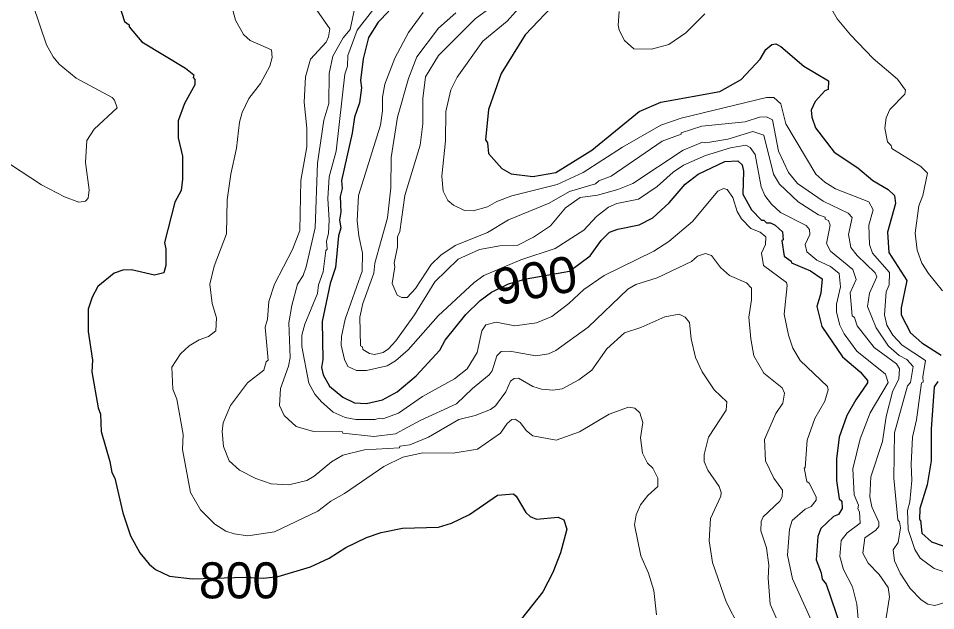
# Model space of a CAD drawing. Extents: x 265.7 to 292.1, y 7676.2 to 7704.2.
# Drawn here: x 268.051 to 270.086, y 7677.707 to 7679.021 of the extents above; entities that cross this region are included whole.
import ezdxf
from ezdxf.enums import TextEntityAlignment as Align

# ---------------------------------------------------------------- set-up
doc = ezdxf.new("R2010")
doc.units = 0
doc.header["$LTSCALE"] = 0.032
doc.layers.add('1', color=7, linetype='Continuous', lineweight=25)
doc.layers.add('2', color=7, linetype='Continuous', lineweight=13)
doc.layers.add('61', color=7, linetype='Continuous')

msp = doc.modelspace()

# ---------------------------------------------------------------- linework, layer by layer
at = {"layer": '1'}
for points in [[(269.2483, 7679.0617), (269.1756, 7678.9843), (269.1222, 7678.8989), (269.0942, 7678.8191), (269.0871, 7678.7513), (269.0918, 7678.7449), (269.0942, 7678.721)], [(268.2747, 7679.0513), (268.2867, 7679.0138), (268.2971, 7679.0067), (268.2971, 7679.0019), (268.325, 7678.9691), (268.4216, 7678.9101), (268.4399, 7678.8957), (268.4391, 7678.8894), (268.4423, 7678.8854), (268.4423, 7678.8734), (268.4192, 7678.8319), (268.4056, 7678.7936), (268.4056, 7678.7561), (268.4152, 7678.7154), (268.4152, 7678.6643), (268.412, 7678.6388), (268.3984, 7678.6133), (268.3753, 7678.5239), (268.3785, 7678.5087), (268.3785, 7678.4728), (268.3737, 7678.4561), (268.3529, 7678.4513), (268.3019, 7678.4632), (268.2827, 7678.4624), (268.2636, 7678.4552), (268.2269, 7678.4257), (268.2149, 7678.4026), (268.2061, 7678.3755), (268.2061, 7678.326), (268.2157, 7678.2622), (268.2141, 7678.2366), (268.2277, 7678.1568), (268.2332, 7678.1425), (268.2348, 7678.1042), (268.254, 7678.0379), (268.258, 7678.0132), (268.2652, 7678.0004), (268.2827, 7677.9238), (268.2995, 7677.8728), (268.3202, 7677.8345), (268.341, 7677.8097), (268.3553, 7677.7977), (268.3865, 7677.7834), (268.4375, 7677.777), (268.5542, 7677.7805), (268.5938, 7677.7786), (268.6277, 7677.7824), (268.6993, 7677.8041), (268.7408, 7677.8233), (268.7775, 7677.8464), (268.8237, 7677.8687), (268.8557, 7677.8799), (268.9035, 7677.8895), (268.9833, 7677.8919), (269.0121, 7677.9007), (269.052, 7677.9198), (269.1142, 7677.9629), (269.1493, 7677.9661), (269.1557, 7677.9605), (269.1772, 7677.9246), (269.1868, 7677.9158), (269.2004, 7677.9094), (269.2483, 7677.9142), (269.261, 7677.9079), (269.2682, 7677.8871)], [(268.8732, 7679.037), (268.8493, 7679.0122), (268.8277, 7678.9787), (268.8158, 7678.9309), (268.8102, 7678.883), (268.8126, 7678.867), (268.8078, 7678.8335), (268.7966, 7678.8016), (268.7918, 7678.7665), (268.7679, 7678.6611), (268.7695, 7678.6436), (268.7647, 7678.626), (268.7663, 7678.5909), (268.7631, 7678.5734), (268.7663, 7678.5558), (268.7615, 7678.5383), (268.7543, 7678.468), (268.7431, 7678.4329), (268.7248, 7678.3483), (268.7264, 7678.2638), (268.7232, 7678.2462), (268.7272, 7678.2302), (268.7415, 7678.2047), (268.7711, 7678.18), (268.7966, 7678.168), (268.8237, 7678.1664), (268.8589, 7678.1744), (268.8916, 7678.1919), (268.9339, 7678.2278), (268.9857, 7678.2845), (268.9977, 7678.3068), (269.044, 7678.3635), (269.0759, 7678.3946), (269.1006, 7678.413), (269.1383, 7678.4319), (269.1779, 7678.4432), (269.274, 7678.4602), (269.3193, 7678.4942), (269.344, 7678.5279), (269.3624, 7678.5462), (269.3807, 7678.5534), (269.4286, 7678.563), (269.4589, 7678.5781), (269.4948, 7678.6116), (269.5307, 7678.6532), (269.5595, 7678.6755), (269.6185, 7678.7034), (269.6472, 7678.705), (269.6568, 7678.6962), (269.66, 7678.6819), (269.6584, 7678.6308), (269.6775, 7678.5957), (269.6999, 7678.5734), (269.7047, 7678.5734), (269.7111, 7678.567), (269.7199, 7678.567), (269.7302, 7678.5622), (269.7462, 7678.547), (269.7478, 7678.5295)], [(269.4286, 7678.8143), (269.4765, 7678.8351), (269.6073, 7678.859), (269.6544, 7678.8854), (269.6967, 7678.9308), (269.7095, 7678.9516), (269.723, 7678.9628), (269.7318, 7678.9643), (269.743, 7678.9588), (269.794, 7678.9149), (269.8483, 7678.8822), (269.8475, 7678.863), (269.8403, 7678.8598), (269.8188, 7678.8367), (269.81, 7678.8175), (269.8116, 7678.8016), (269.8196, 7678.7784), (269.8611, 7678.7242), (269.9138, 7678.6891), (269.9465, 7678.6611), (269.9808, 7678.6412), (269.9951, 7678.6276), (269.9967, 7678.6101), (269.9792, 7678.5462), (269.9824, 7678.5015), (270.0223, 7678.4393), (270.0095, 7678.3787), (270.0095, 7678.3627), (270.0302, 7678.3228), (270.0558, 7678.3012), (270.0981, 7678.2733)], [(269.0942, 7678.721), (269.1238, 7678.6875), (269.1445, 7678.6763), (269.1924, 7678.6699), (269.2435, 7678.6787), (269.3233, 7678.7282), (269.4286, 7678.8143)], [(269.7478, 7678.5295), (269.7446, 7678.5271), (269.7502, 7678.4936), (269.7653, 7678.4824), (269.7661, 7678.4784), (269.8084, 7678.4608), (269.834, 7678.4433)], [(269.834, 7678.4433), (269.8316, 7678.4114), (269.8228, 7678.3819), (269.8339, 7678.3372), (269.8794, 7678.2701), (269.9185, 7678.2366), (269.9353, 7678.2175), (269.9353, 7678.2119), (269.909, 7678.1744), (269.889, 7678.1393), (269.8723, 7678.0914), (269.8659, 7678.0435), (269.8659, 7677.9956), (269.8722, 7677.9549), (269.8778, 7677.9494), (269.8786, 7677.9334), (269.8707, 7677.9198), (269.8595, 7677.9158), (269.8316, 7677.8887), (269.8244, 7677.8712), (269.8212, 7677.8193), (269.8324, 7677.7906), (269.834, 7677.7762), (269.8435, 7677.765), (269.8754, 7677.6701)], [(270.0909, 7678.2151), (270.0829, 7678.2031), (270.0765, 7678.109), (270.0765, 7678.0387), (270.067, 7677.9861), (270.051, 7677.9334), (270.0502, 7677.9087), (270.0526, 7677.9071), (270.0558, 7677.8783), (270.0773, 7677.8592), (270.1244, 7677.8432)], [(269.2682, 7677.8871), (269.2538, 7677.8345), (269.2371, 7677.7914), (269.2147, 7677.7483), (269.1453, 7677.6605), (269.1054, 7677.6158), (269.0424, 7677.528)]]:
    msp.add_lwpolyline(points, dxfattribs=at)
at = {"layer": '2'}
for points in [[(268.0673, 7679.0984), (268.1136, 7678.962), (268.1279, 7678.9356), (268.1415, 7678.9197), (268.179, 7678.8885), (268.2588, 7678.8455), (268.2644, 7678.8391), (268.27, 7678.8223), (268.2189, 7678.7752), (268.2029, 7678.7497), (268.1997, 7678.701), (268.2077, 7678.6404), (268.2061, 7678.622), (268.1997, 7678.6156), (268.1854, 7678.6133), (268.1535, 7678.6252), (268.1024, 7678.6516), (268.0338, 7678.697)], [(268.5165, 7679.0785), (268.5325, 7679.017), (268.5508, 7678.9851), (268.5652, 7678.9715), (268.6123, 7678.9508), (268.6139, 7678.934), (268.6091, 7678.9149), (268.5883, 7678.8766), (268.562, 7678.8431), (268.5476, 7678.812), (268.5413, 7678.7904), (268.5349, 7678.733), (268.5221, 7678.6755), (268.5141, 7678.618), (268.5125, 7678.543), (268.4854, 7678.4712), (268.4758, 7678.4313), (268.4806, 7678.3882), (268.4902, 7678.3563), (268.4894, 7678.3276), (268.4726, 7678.3148), (268.4519, 7678.3076), (268.4296, 7678.2941), (268.4104, 7678.2765), (268.3912, 7678.247), (268.3936, 7678.1983), (268.4024, 7678.176), (268.4168, 7678.0978), (268.4152, 7678.0643), (268.4327, 7677.9685), (268.4551, 7677.9302), (268.487, 7677.8983), (268.5109, 7677.8831), (268.5301, 7677.8767), (268.5604, 7677.8727), (268.6195, 7677.8815), (268.7152, 7677.927), (268.7439, 7677.9494), (268.7743, 7677.9669), (268.862, 7678.0268), (268.9043, 7678.0475), (268.9482, 7678.0571), (269.0153, 7678.0563), (269.0695, 7678.0651), (269.1206, 7678.1002), (269.1357, 7678.1217), (269.1461, 7678.1305), (269.1533, 7678.1313), (269.1645, 7678.1241), (269.178, 7678.1058), (269.1924, 7678.0946), (269.2443, 7678.085), (269.2961, 7678.1034), (269.3614, 7678.1423), (269.4043, 7678.1579), (269.4186, 7678.156), (269.4296, 7678.1456), (269.4361, 7678.1241), (269.431, 7678.0898), (269.4358, 7678.0563)], [(268.803, 7679.0705), (268.787, 7678.9963), (268.7719, 7678.9779), (268.7487, 7678.9372), (268.7408, 7678.8989), (268.74, 7678.8319), (268.7288, 7678.7952), (268.7144, 7678.6994), (268.7096, 7678.5558), (268.6897, 7678.4696), (268.6825, 7678.4505), (268.6705, 7678.4313), (268.6578, 7678.3834), (268.6514, 7678.3451), (268.6538, 7678.2685), (268.6506, 7678.2494), (268.6322, 7678.1999), (268.6306, 7678.1616), (268.641, 7678.1393), (268.6673, 7678.1153), (268.7056, 7678.1042), (268.7703, 7678.1034), (268.7711, 7678.1002), (268.8397, 7678.093), (268.8876, 7678.0986), (268.9426, 7678.1289), (269.0232, 7678.1656), (269.0583, 7678.1999), (269.0958, 7678.2302), (269.1022, 7678.239), (269.1126, 7678.2717), (269.1222, 7678.2813), (269.1413, 7678.2821), (269.1988, 7678.2717), (269.2275, 7678.2765), (269.2435, 7678.2837), (269.3153, 7678.3356), (269.4031, 7678.4202), (269.4206, 7678.4305), (269.4685, 7678.4449), (269.5443, 7678.4816), (269.5579, 7678.4936), (269.5754, 7678.4991), (269.589, 7678.4944), (269.6089, 7678.468), (269.6289, 7678.4505)], [(269.1908, 7679.0777), (269.1357, 7679.0146), (269.0815, 7678.9707), (269.0248, 7678.8902), (269.0105, 7678.8622), (268.9993, 7678.8143), (268.9985, 7678.7489), (268.9905, 7678.6707), (268.9937, 7678.6372), (269.0041, 7678.6165), (269.0161, 7678.6061), (269.0408, 7678.5949), (269.0599, 7678.5941), (269.0919, 7678.6029), (269.1126, 7678.6148), (269.1461, 7678.6268), (269.2467, 7678.6524), (269.3041, 7678.6787), (269.3911, 7678.7353), (269.4765, 7678.784)], [(270.1013, 7678.4162), (270.0702, 7678.4545), (270.0558, 7678.4776), (270.0454, 7678.5063), (270.0406, 7678.5446), (270.0486, 7678.6053), (270.0574, 7678.6276), (270.0678, 7678.6771), (270.0534, 7678.6923), (269.9888, 7678.7322), (269.9872, 7678.7385), (269.9792, 7678.7473), (269.9736, 7678.7776), (269.976, 7678.8), (269.9848, 7678.8191), (270.0175, 7678.8526), (270.0191, 7678.8614), (270.0015, 7678.8862), (269.9473, 7678.9316), (269.897, 7678.9843), (269.8675, 7679.0202), (269.8443, 7679.0617)], [(268.7064, 7679.0489), (268.7423, 7678.9979), (268.7392, 7678.9803), (268.7336, 7678.9684), (268.6993, 7678.9308), (268.6881, 7678.891), (268.6849, 7678.8351), (268.6913, 7678.7776), (268.6913, 7678.7361), (268.6777, 7678.6611), (268.6753, 7678.5502), (268.6594, 7678.5079), (268.6195, 7678.4313), (268.6067, 7678.393), (268.6035, 7678.3531), (268.5987, 7678.3356), (268.6051, 7678.2622), (268.6011, 7678.259), (268.5955, 7678.2406), (268.5596, 7678.2119), (268.5213, 7678.1616), (268.5054, 7678.1233), (268.503, 7678.1042), (268.5061, 7678.0706), (268.5189, 7678.0387), (268.5413, 7678.018), (268.578, 7677.9996), (268.6115, 7677.9877), (268.6514, 7677.9861), (268.6913, 7677.9956), (268.7072, 7678.0052), (268.7455, 7678.0371), (268.7711, 7678.0515), (268.819, 7678.0635), (268.8964, 7678.0682), (268.8972, 7678.0714), (268.9195, 7678.0746), (268.961, 7678.0914), (269.028, 7678.1305), (269.0647, 7678.1393), (269.0982, 7678.1528), (269.1094, 7678.1608), (269.1325, 7678.1919), (269.1429, 7678.2159), (269.1509, 7678.2215), (269.1605, 7678.2223), (269.1924, 7678.2039), (269.2116, 7678.1983), (269.2371, 7678.1959), (269.2578, 7678.1991), (269.2945, 7678.2191), (269.3233, 7678.2406), (269.3568, 7678.2877), (269.3959, 7678.3228), (269.4318, 7678.3348), (269.4853, 7678.3587), (269.5172, 7678.3643), (269.5307, 7678.3579)], [(268.8844, 7678.4776), (268.8924, 7678.5143), (268.8924, 7678.5358), (268.8971, 7678.5478), (268.9083, 7678.6276), (268.9426, 7678.7393), (268.9482, 7678.7872), (268.9482, 7678.8431), (268.9546, 7678.891), (268.9833, 7678.9388), (269.0647, 7679.0202), (269.1078, 7679.0521)], [(268.8365, 7679.0386), (268.803, 7678.9947), (268.7822, 7678.9388), (268.7814, 7678.9149), (268.7751, 7678.8973), (268.7559, 7678.7266), (268.7407, 7678.6691), (268.7376, 7678.6212), (268.7407, 7678.5734), (268.7392, 7678.5446), (268.7344, 7678.5255), (268.736, 7678.5087), (268.7328, 7678.5055), (268.7272, 7678.4585), (268.7168, 7678.4297), (268.7144, 7678.4106), (268.6865, 7678.342), (268.6801, 7678.318), (268.6801, 7678.2925), (268.6953, 7678.2111), (268.7088, 7678.1872), (268.7232, 7678.1696), (268.7495, 7678.1472), (268.7759, 7678.1353), (268.7998, 7678.1305), (268.8429, 7678.1305), (268.8525, 7678.1337), (268.8596, 7678.1321), (268.894, 7678.1449), (268.9474, 7678.1816), (269.0184, 7678.2207), (269.0464, 7678.243), (269.0687, 7678.2797), (269.0791, 7678.3276), (269.0879, 7678.3412), (269.111, 7678.3467), (269.1525, 7678.3388), (269.2004, 7678.3451), (269.2347, 7678.3595), (269.2722, 7678.3882), (269.3057, 7678.4193), (269.3504, 7678.4505), (269.4605, 7678.5047), (269.494, 7678.5255), (269.5467, 7678.5702), (269.6025, 7678.6372), (269.6153, 7678.6436), (269.6233, 7678.6412), (269.6361, 7678.6236), (269.6456, 7678.5925), (269.6552, 7678.5758), (269.676, 7678.555), (269.6967, 7678.5462), (269.7095, 7678.5359), (269.7087, 7678.5191), (269.6999, 7678.5), (269.7039, 7678.4728), (269.755, 7678.4345), (269.7566, 7678.4281), (269.7502, 7678.3643), (269.7597, 7678.318), (269.7693, 7678.2893), (269.7853, 7678.2614), (269.8459, 7678.2039), (269.8475, 7678.1967), (269.8403, 7678.1712), (269.818, 7678.1329), (269.8012, 7678.085), (269.7965, 7678.0236), (269.7941, 7678.0236), (269.8004, 7677.9932), (269.8052, 7677.9893), (269.8212, 7677.9589), (269.8212, 7677.9517), (269.81, 7677.9374), (269.7964, 7677.9318), (269.7677, 7677.9063), (269.7621, 7677.8871), (269.7574, 7677.8297), (269.7685, 7677.777), (269.8212, 7677.6613)], [(268.949, 7679.0338), (268.9163, 7678.9899), (268.886, 7678.9324), (268.8644, 7678.875), (268.8588, 7678.8463), (268.8588, 7678.8159), (268.8541, 7678.784), (268.8054, 7678.6276), (268.803, 7678.5718)], [(269.0216, 7679.033), (268.9833, 7678.9995), (268.9354, 7678.9356), (268.9163, 7678.8878), (268.8924, 7678.8016), (268.878, 7678.7122), (268.8772, 7678.6452), (268.87, 7678.5782), (268.8421, 7678.4776), (268.8397, 7678.4553), (268.815, 7678.3882), (268.8086, 7678.3579), (268.8102, 7678.2941), (268.8142, 7678.2917), (268.815, 7678.2861), (268.8301, 7678.2773), (268.8413, 7678.2749), (268.8604, 7678.2797), (268.8724, 7678.2877), (268.8884, 7678.3052), (268.9299, 7678.3627), (268.9753, 7678.4361), (269.0264, 7678.4864), (269.0743, 7678.5079), (269.119, 7678.5159), (269.1573, 7678.5167), (269.194, 7678.5351), (269.2315, 7678.5606), (269.265, 7678.6005), (269.2977, 7678.6236), (269.336, 7678.6284), (269.3807, 7678.6412), (269.4142, 7678.6547), (269.5259, 7678.7282), (269.569, 7678.7465), (269.5762, 7678.7449), (269.6249, 7678.7529), (269.6808, 7678.7697), (269.7047, 7678.7617), (269.7262, 7678.6755), (269.7398, 7678.6532), (269.7813, 7678.6141), (269.826, 7678.5853), (269.8411, 7678.5797), (269.8411, 7678.5757), (269.8483, 7678.5726), (269.8523, 7678.5622), (269.8443, 7678.5215), (269.8531, 7678.5047), (269.9026, 7678.464), (269.9098, 7678.4417), (269.8962, 7678.4122), (269.901, 7678.3611), (269.9058, 7678.3571), (269.9122, 7678.3388), (269.9497, 7678.2909), (269.9991, 7678.2542), (270.0063, 7678.243), (270.0047, 7678.2207), (269.9904, 7678.1919), (269.976, 7678.1377), (269.968, 7678.0818), (269.9425, 7678.0036), (269.9401, 7677.9589), (269.9449, 7677.9366), (269.96, 7677.9031), (269.96, 7677.8935), (269.9536, 7677.8855)], [(269.5738, 7679.0314), (269.5315, 7678.9891), (269.494, 7678.9628), (269.4557, 7678.9524), (269.4166, 7678.9532), (269.3959, 7678.9715), (269.3839, 7678.9947), (269.3815, 7679.0059), (269.3839, 7679.0362)], [(269.4765, 7678.784), (269.5212, 7678.7992), (269.7111, 7678.8455), (269.727, 7678.8455), (269.743, 7678.8311), (269.7534, 7678.7872), (269.8204, 7678.6755)], [(270.1164, 7677.7275), (270.0845, 7677.7179), (270.0686, 7677.7211), (270.0542, 7677.7307), (270.0295, 7677.7555), (270.0071, 7677.7898), (269.9951, 7677.8169), (269.992, 7677.8416), (270.0031, 7677.8576), (270.0079, 7677.8903), (270.0063, 7677.9039), (270.0023, 7677.9079), (269.9935, 7678.0004), (269.9951, 7678.101), (270.0239, 7678.2055), (270.0303, 7678.2127), (270.0366, 7678.2486), (270.0223, 7678.2638), (270.0055, 7678.2725), (269.9816, 7678.2933), (269.9544, 7678.334), (269.9353, 7678.3819), (269.9393, 7678.4114), (269.956, 7678.4473), (269.9521, 7678.4561), (269.9122, 7678.4944), (269.8978, 7678.5127), (269.893, 7678.5414), (269.901, 7678.5789), (269.8922, 7678.5885), (269.8364, 7678.6156), (269.7797, 7678.6548), (269.7597, 7678.6787), (269.7374, 7678.7266), (269.7238, 7678.796), (269.7111, 7678.8024), (269.6951, 7678.8016), (269.6632, 7678.7912), (269.5674, 7678.7816), (269.5212, 7678.7673), (269.5212, 7678.7641), (269.4797, 7678.7481), (269.3664, 7678.6707), (269.3392, 7678.6603), (269.3312, 7678.654), (269.2738, 7678.6364), (269.2283, 7678.6109), (269.1381, 7678.5742), (269.0919, 7678.5454), (269.02, 7678.5167), (268.9881, 7678.4952), (268.9666, 7678.4744), (268.9323, 7678.4218)], [(268.7671, 7678.2957), (268.7743, 7678.2638), (268.7822, 7678.2486), (268.8014, 7678.2398), (268.8237, 7678.2398), (268.8692, 7678.2502), (268.8876, 7678.2606), (268.9155, 7678.2853), (268.9825, 7678.3611), (269.0623, 7678.4345), (269.0839, 7678.4505), (269.1661, 7678.4848), (269.2419, 7678.5103), (269.3057, 7678.551), (269.3336, 7678.5813), (269.36, 7678.6021), (269.3791, 7678.6101), (269.427, 7678.6196), (269.4685, 7678.6476), (269.5036, 7678.6795), (269.5267, 7678.6954), (269.5754, 7678.717), (269.6313, 7678.7337), (269.6648, 7678.7393), (269.6744, 7678.7345), (269.6855, 7678.7186), (269.6991, 7678.6468), (269.7071, 7678.6276), (269.7222, 7678.6085), (269.7422, 7678.5901), (269.7989, 7678.5614), (269.806, 7678.5526), (269.8068, 7678.5414), (269.7965, 7678.5191), (269.8004, 7678.5031), (269.8228, 7678.484), (269.8531, 7678.4704), (269.8723, 7678.4545), (269.8747, 7678.4249), (269.8659, 7678.3866), (269.8659, 7678.3691), (269.8739, 7678.3404), (269.8834, 7678.3212), (269.9114, 7678.2821), (269.9752, 7678.231), (269.9808, 7678.2127), (269.9409, 7678.1457), (269.9185, 7678.0882), (269.9026, 7678.0212), (269.905, 7677.9637), (269.9153, 7677.9406), (269.9138, 7677.9326), (269.9169, 7677.9262), (269.9185, 7677.9007), (269.8898, 7677.8791), (269.8762, 7677.8624), (269.8739, 7677.8265), (269.8818, 7677.7977), (269.9018, 7677.7594), (269.9114, 7677.7211), (269.9161, 7677.6637)], [(269.8204, 7678.6755), (269.8403, 7678.6571), (269.8643, 7678.6428), (269.9377, 7678.6141), (269.9473, 7678.5957), (269.9377, 7678.5622), (269.9393, 7678.5191), (269.9457, 7678.5), (269.984, 7678.4569), (269.9832, 7678.4297), (269.976, 7678.4138), (269.9728, 7678.3627), (269.9776, 7678.3404), (269.9912, 7678.318), (270.0119, 7678.2957), (270.0638, 7678.2614), (270.0574, 7678.2255), (270.0582, 7678.2135), (270.055, 7678.2119), (270.0438, 7678.1297), (270.035, 7678.0914), (270.0318, 7678.0315), (270.0334, 7677.9956), (270.0287, 7677.9478), (270.0239, 7677.9286), (270.0255, 7677.8863), (270.0398, 7677.8424), (270.0518, 7677.8233), (270.0829, 7677.8001), (270.1069, 7677.7922)], [(268.803, 7678.5718), (268.8062, 7678.5383), (268.8142, 7678.5), (268.8134, 7678.4601), (268.7759, 7678.3531), (268.7679, 7678.3148), (268.7671, 7678.2957)], [(268.9323, 7678.4218), (268.9139, 7678.4018), (268.9019, 7678.4018), (268.8916, 7678.4066), (268.8804, 7678.4329), (268.886, 7678.4696), (268.8844, 7678.4776)], [(269.6289, 7678.4505), (269.6664, 7678.4337), (269.6776, 7678.4225), (269.6776, 7678.3962), (269.672, 7678.3579), (269.676, 7678.31), (269.6831, 7678.2717)], [(269.5307, 7678.3579), (269.5403, 7678.3459), (269.5435, 7678.31), (269.5531, 7678.2685), (269.5682, 7678.2366), (269.5946, 7678.1967), (269.6225, 7678.1696)], [(269.6831, 7678.2717), (269.7047, 7678.2334), (269.7454, 7678.2007), (269.751, 7678.1895), (269.747, 7678.1672), (269.7318, 7678.1441), (269.7063, 7678.0866), (269.7087, 7678.0387), (269.727, 7678.0004), (269.7462, 7677.9741), (269.7454, 7677.9589), (269.7406, 7677.9493), (269.7031, 7677.915), (269.6991, 7677.9047), (269.6983, 7677.8839), (269.7111, 7677.8456), (269.7159, 7677.8073), (269.7143, 7677.7786), (269.7191, 7677.7211), (269.7613, 7677.6254)], [(269.6225, 7678.1696), (269.6217, 7678.1512), (269.5818, 7678.0914), (269.5722, 7678.0531), (269.5722, 7678.0379), (269.581, 7678.018), (269.6057, 7677.9821), (269.6105, 7677.9685), (269.6097, 7677.9605), (269.5866, 7677.9111), (269.5834, 7677.8616), (269.5914, 7677.8137), (269.6217, 7677.7259), (269.6504, 7677.6701)], [(269.4358, 7678.0563), (269.4469, 7678.0339), (269.4589, 7678.0228), (269.4701, 7678.0004), (269.4701, 7677.9821), (269.4477, 7677.9621), (269.431, 7677.9414)], [(269.431, 7677.9414), (269.4214, 7677.919), (269.4182, 7677.8967), (269.4318, 7677.8281), (269.4493, 7677.7898), (269.4605, 7677.7515), (269.4669, 7677.6972)], [(269.9536, 7677.8855), (269.9289, 7677.868), (269.9249, 7677.8344), (269.9361, 7677.8121), (269.9608, 7677.7866), (269.9808, 7677.7578), (269.984, 7677.7371)], [(269.984, 7677.7371), (269.9744, 7677.6765)]]:
    msp.add_lwpolyline(points, dxfattribs=at)

# ---------------------------------------------------------------- texts
at = {"layer": '61', "width": 1.05}
msp.add_text('900', height=0.08, rotation=10.381, dxfattribs=at).set_placement((269.204, 7678.4005), align=Align.CENTER)
at = {"layer": '61'}
msp.add_text('800', height=0.08, dxfattribs=at).set_placement((268.5408, 7677.7338), align=Align.CENTER)

doc.saveas('drawing.dxf')
